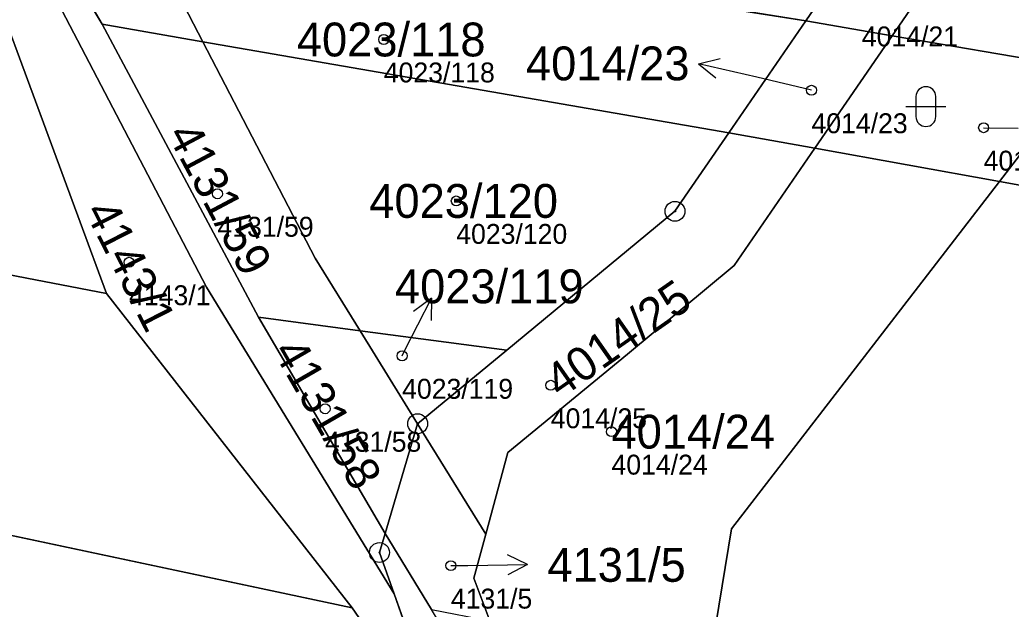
# Model space of a CAD drawing. Extents: x -739214 to -733252, y -1147612 to -1142842.
# Drawn here: x -735962.83 to -735913.02, y -1146658.94 to -1146629.33 of the extents above; entities that cross this region are included whole.
import ezdxf

# ---------------------------------------------------------------- set-up
doc = ezdxf.new("R2010")
doc.units = 0
for name, color, linetype in [('Definiční body', 7, 'Continuous'), ('Hranice parcel', 7, 'Continuous'), ('Parcelní čísla', 7, 'Continuous'), ('Polygon parcely', 7, 'Continuous'), ('Pop  PČ popisy', 7, 'Continuous'), ('Značky bodu BP', 7, 'Continuous'), ('Značky kultur', 7, 'Continuous')]:
    doc.layers.add(name, color=color, linetype=linetype)

msp = doc.modelspace()

# ---------------------------------------------------------------- linework, layer by layer
at = {"layer": 'Definiční body'}
for centre in [(-735944.54, -1146630.32), (-735923.05, -1146632.87), (-735914.4, -1146634.75), (-735952.9, -1146638.07), (-735940.9, -1146638.43), (-735957.34, -1146641.51), (-735943.62, -1146646.21), (-735936.15, -1146647.69), (-735947.49, -1146648.87), (-735933.1, -1146650.02), (-735941.17, -1146656.75)]:
    msp.add_circle(centre, 0.25, dxfattribs=at)
at = {"layer": 'Hranice parcel'}
for p, q in [((-735958.7, -1146629.55), (-735962.47, -1146623.11)), ((-735956.97, -1146623.99), (-735923.34, -1146629.39)), ((-735956.97, -1146623.99), (-735953.63, -1146630.43)), ((-735963.77, -1146628.74), (-735958.48, -1146643.08)), ((-735950.84, -1146644.27), (-735958.7, -1146629.55)), ((-735958.7, -1146629.55), (-735953.63, -1146630.43)), ((-735923.34, -1146629.39), (-735927.2, -1146635)), ((-735923.34, -1146629.39), (-735919, -1146630.13)), ((-735919, -1146630.13), (-735922.88, -1146635.78)), ((-735919, -1146630.13), (-735910.53, -1146631.57)), ((-735953.63, -1146630.43), (-735927.2, -1146635)), ((-735927.2, -1146635), (-735922.88, -1146635.78)), ((-735998.5, -1146635.37), (-735958.48, -1146643.08)), ((-735922.88, -1146635.78), (-735926.93, -1146641.68)), ((-735922.88, -1146635.78), (-735913.61, -1146637.45)), ((-735958.48, -1146643.08), (-735946.13, -1146658.87)), ((-735944.47, -1146655.13), (-735950.84, -1146644.27)), ((-735945.73, -1146644.95), (-735950.84, -1146644.27)), ((-735938.36, -1146645.92), (-735945.73, -1146644.95)), ((-735945.73, -1146644.95), (-735942.84, -1146649.62)), ((-735938.36, -1146645.92), (-735942.84, -1146649.62)), ((-736000.07, -1146647.41), (-735946.13, -1146658.87)), ((-735942.84, -1146649.62), (-735944.47, -1146655.13)), ((-735942.84, -1146649.62), (-735939.41, -1146655.16)), ((-735938.31, -1146651.07), (-735939.41, -1146655.16)), ((-735944.47, -1146655.13), (-735942.14, -1146658.95)), ((-735941.26, -1146665.94), (-735944.02, -1146658.17)), ((-735946.13, -1146658.87), (-735941.26, -1146665.94))]:
    msp.add_line(p, q, dxfattribs=at)
for points in [[(-735944.02, -1146658.17), (-735953.45, -1146642.76), (-735969.56, -1146611.93), (-735984.67, -1146586.96), (-735989.62, -1146578.34)], [(-735919.82, -1146622.99), (-735921.1, -1146626.12), (-735923.34, -1146629.39)], [(-735915.63, -1146623.67), (-735917.56, -1146628.03), (-735919, -1146630.13)], [(-735953.63, -1146630.43), (-735947.99, -1146641.3), (-735945.73, -1146644.95)], [(-735910.53, -1146631.57), (-735911.93, -1146635.27), (-735913.61, -1146637.45)], [(-735927.2, -1146635), (-735929.91, -1146638.95), (-735938.36, -1146645.92)], [(-735928.17, -1146661.65), (-735927.07, -1146654.9), (-735922.48, -1146648.95), (-735913.61, -1146637.45)], [(-735913.61, -1146637.45), (-735859.99, -1146647.11), (-735843.77, -1146650.73), (-735803.24, -1146659.77), (-735804.04, -1146672.2), (-735804.78, -1146685.47)], [(-735926.93, -1146641.68), (-735932.29, -1146646.12), (-735938.31, -1146651.07)], [(-735944.47, -1146655.13), (-735944.76, -1146656.09), (-735944.02, -1146658.17)], [(-735939.41, -1146655.16), (-735940.01, -1146657.37), (-735939.22, -1146659.52)]]:
    msp.add_lwpolyline(points, dxfattribs=at)
at = {"layer": 'Polygon parcely'}
for points in [[(-736013.98, -1146542.42), (-735995.53, -1146569.62), (-735989.62, -1146578.34), (-735984.67, -1146586.96), (-735969.56, -1146611.93), (-735953.45, -1146642.76), (-735944.02, -1146658.17), (-735944.76, -1146656.09), (-735944.47, -1146655.13), (-735950.84, -1146644.27), (-735958.7, -1146629.55), (-735962.47, -1146623.11), (-735966.5, -1146615.33), (-735975.31, -1146600.04), (-735993.23, -1146568.87), (-736009.39, -1146542.97)], [(-735829.69, -1146552.28), (-735836.68, -1146564.38), (-735810.93, -1146569.91), (-735810.64, -1146572.79), (-735809.98, -1146576.52), (-735808.92, -1146583.65), (-735807.25, -1146602.37), (-735803.67, -1146628.32), (-735802.74, -1146642.41), (-735802.78, -1146649.71), (-735844.07, -1146642.47), (-735846.52, -1146642.08), (-735882.15, -1146636.39), (-735910.53, -1146631.57), (-735911.93, -1146635.27), (-735913.61, -1146637.45), (-735859.99, -1146647.11), (-735843.77, -1146650.73), (-735803.24, -1146659.77), (-735804.04, -1146672.2), (-735804.78, -1146685.47), (-735805, -1146692.04), (-735805.28, -1146694.6)]]:
    msp.add_lwpolyline(points, dxfattribs=at)
for points in [[(-735970.08, -1146615.6), (-735965.79, -1146622.93), (-735963.77, -1146628.74), (-735958.48, -1146643.08), (-735946.13, -1146658.87), (-735941.26, -1146665.94), (-735944.02, -1146658.17), (-735953.45, -1146642.76), (-735969.56, -1146611.93), (-735984.67, -1146586.96), (-735989.62, -1146578.34), (-735979.56, -1146600.82)], [(-735956.97, -1146623.99), (-735923.34, -1146629.39), (-735921.1, -1146626.12), (-735919.82, -1146622.99), (-735937.36, -1146620.4), (-735961, -1146616.23)], [(-735998.5, -1146635.37), (-735958.48, -1146643.08), (-735963.77, -1146628.74), (-735996.43, -1146622.27)], [(-735958.7, -1146629.55), (-735953.63, -1146630.43), (-735956.97, -1146623.99), (-735962.47, -1146623.11)], [(-735921.1, -1146626.12), (-735923.34, -1146629.39), (-735919, -1146630.13), (-735917.56, -1146628.03), (-735915.63, -1146623.67), (-735919.82, -1146622.99)], [(-735919, -1146630.13), (-735910.53, -1146631.57), (-735908.02, -1146624.9), (-735915.63, -1146623.67), (-735917.56, -1146628.03)], [(-735953.63, -1146630.43), (-735927.2, -1146635), (-735923.34, -1146629.39), (-735956.97, -1146623.99)], [(-735945.73, -1146644.95), (-735947.99, -1146641.3), (-735953.63, -1146630.43), (-735958.7, -1146629.55), (-735950.84, -1146644.27)], [(-735927.2, -1146635), (-735922.88, -1146635.78), (-735919, -1146630.13), (-735923.34, -1146629.39)], [(-735922.88, -1146635.78), (-735913.61, -1146637.45), (-735911.93, -1146635.27), (-735910.53, -1146631.57), (-735919, -1146630.13)], [(-735947.99, -1146641.3), (-735945.73, -1146644.95), (-735938.36, -1146645.92), (-735929.91, -1146638.95), (-735927.2, -1146635), (-735953.63, -1146630.43)], [(-735939.41, -1146655.16), (-735938.31, -1146651.07), (-735932.29, -1146646.12), (-735926.93, -1146641.68), (-735922.88, -1146635.78), (-735927.2, -1146635), (-735929.91, -1146638.95), (-735938.36, -1146645.92), (-735942.84, -1146649.62)], [(-736000.07, -1146647.41), (-735946.13, -1146658.87), (-735958.48, -1146643.08), (-735998.5, -1146635.37), (-735998.83, -1146637.45)], [(-735932.29, -1146646.12), (-735938.31, -1146651.07), (-735939.41, -1146655.16), (-735940.01, -1146657.37), (-735939.22, -1146659.52), (-735936.26, -1146660.09), (-735928.17, -1146661.65), (-735927.07, -1146654.9), (-735922.48, -1146648.95), (-735913.61, -1146637.45), (-735922.88, -1146635.78), (-735926.93, -1146641.68)], [(-735804.78, -1146685.47), (-735804.04, -1146672.2), (-735803.24, -1146659.77), (-735843.77, -1146650.73), (-735859.99, -1146647.11), (-735913.61, -1146637.45), (-735922.48, -1146648.95), (-735927.07, -1146654.9), (-735928.17, -1146661.65), (-735834.55, -1146679.72)], [(-735945.73, -1146644.95), (-735950.84, -1146644.27), (-735944.47, -1146655.13), (-735942.84, -1146649.62)], [(-735942.84, -1146649.62), (-735938.36, -1146645.92), (-735945.73, -1146644.95)], [(-735992.16, -1146655.51), (-735965.52, -1146661.84), (-735941.26, -1146665.94), (-735946.13, -1146658.87), (-736000.07, -1146647.41), (-736000.52, -1146651.07)], [(-735942.84, -1146649.62), (-735944.47, -1146655.13), (-735942.14, -1146658.95), (-735939.22, -1146659.52), (-735940.01, -1146657.37), (-735939.41, -1146655.16)], [(-735944.47, -1146655.13), (-735944.76, -1146656.09), (-735944.02, -1146658.17), (-735941.26, -1146665.94), (-735940.12, -1146667.27), (-735938.83, -1146669.13), (-735938.15, -1146666.71), (-735937.94, -1146665.97), (-735942.14, -1146658.95)]]:
    msp.add_lwpolyline(points, close=True, dxfattribs=at)
at = {"layer": 'Pop  PČ popisy'}
for p, q in [((-735928.724, -1146631.535), (-735927.636, -1146631.272)), ((-735925.8, -1146632.21), (-735928.724, -1146631.535)), ((-735928.724, -1146631.535), (-735927.861, -1146632.248)), ((-735923.05, -1146632.87), (-735925.8, -1146632.21)), ((-735914.4, -1146634.75), (-735912.67, -1146634.78)), ((-735943.51, -1146645.99), (-735942.148, -1146643.316)), ((-735942.148, -1146643.316), (-735943.048, -1146643.981)), ((-735942.148, -1146643.316), (-735942.156, -1146644.436)), ((-735943.62, -1146646.21), (-735943.51, -1146645.99)), ((-735937.319, -1146656.688), (-735938.33, -1146656.204)), ((-735941.17, -1146656.75), (-735940.32, -1146656.74)), ((-735940.32, -1146656.74), (-735937.319, -1146656.688)), ((-735937.319, -1146656.688), (-735938.312, -1146657.206))]:
    msp.add_line(p, q, dxfattribs=at)
at = {"layer": 'Značky bodu BP'}
for centre, radius in [((-735929.91, -1146638.95), 0.5), ((-735929.91, -1146638.95), 0.0303), ((-735942.84, -1146649.62), 0.5), ((-735942.84, -1146649.62), 0.0303), ((-735944.76, -1146656.09), 0.5), ((-735944.76, -1146656.09), 0.0303)]:
    msp.add_circle(centre, radius, dxfattribs=at)
at = {"layer": 'Značky kultur'}
for p, q in [((-735917.801, -1146633.191), (-735917.801, -1146634.192)), ((-735916.799, -1146634.192), (-735916.799, -1146633.191)), ((-735918.301, -1146633.691), (-735916.299, -1146633.691))]:
    msp.add_line(p, q, dxfattribs=at)
for centre, start, end in [((-735917.3, -1146633.191), 0, 180), ((-735917.3, -1146634.191), 180, 359.9879)]:
    msp.add_arc(centre, 0.5, start, end, dxfattribs=at)

# ---------------------------------------------------------------- texts
at = {"layer": 'Definiční body'}
for s, p in [('4014/21', (-735920.52, -1146630.666)), ('4023/118', (-735944.54, -1146632.476)), ('4014/23', (-735923.05, -1146635.026)), ('4014/22', (-735914.4, -1146636.906)), ('4131/59', (-735952.9, -1146640.226)), ('4023/120', (-735940.9, -1146640.586)), ('4143/1', (-735957.34, -1146643.666)), ('4023/119', (-735943.62, -1146648.366)), ('4014/25', (-735936.15, -1146649.846)), ('4131/58', (-735947.49, -1146651.026)), ('4014/24', (-735933.1, -1146652.176)), ('4131/5', (-735941.17, -1146658.906))]:
    msp.add_text(s, height=1, dxfattribs=at).set_placement(p)
at = {"layer": 'Parcelní čísla'}
for s, p in [('4023/118', (-735948.91, -1146631.17)), ('4014/23', (-735937.396, -1146632.37)), ('4023/120', (-735945.27, -1146639.28)), ('4023/119', (-735943.98, -1146643.57)), ('4014/24', (-735933.1, -1146650.87)), ('4131/5', (-735936.32, -1146657.56))]:
    msp.add_text(s, height=1.7, dxfattribs=at).set_placement(p)
for s, rotation, p in [('4131/59', 298, (-735955.452, -1146635.08)), ('4143/1', 297, (-735959.598, -1146638.95)), ('4014/25', 35, (-735935.662, -1146648.386)), ('4131/58', 300, (-735950.145, -1146645.971))]:
    msp.add_text(s, height=1.7, rotation=rotation, dxfattribs=at).set_placement(p)

doc.saveas('drawing.dxf')
